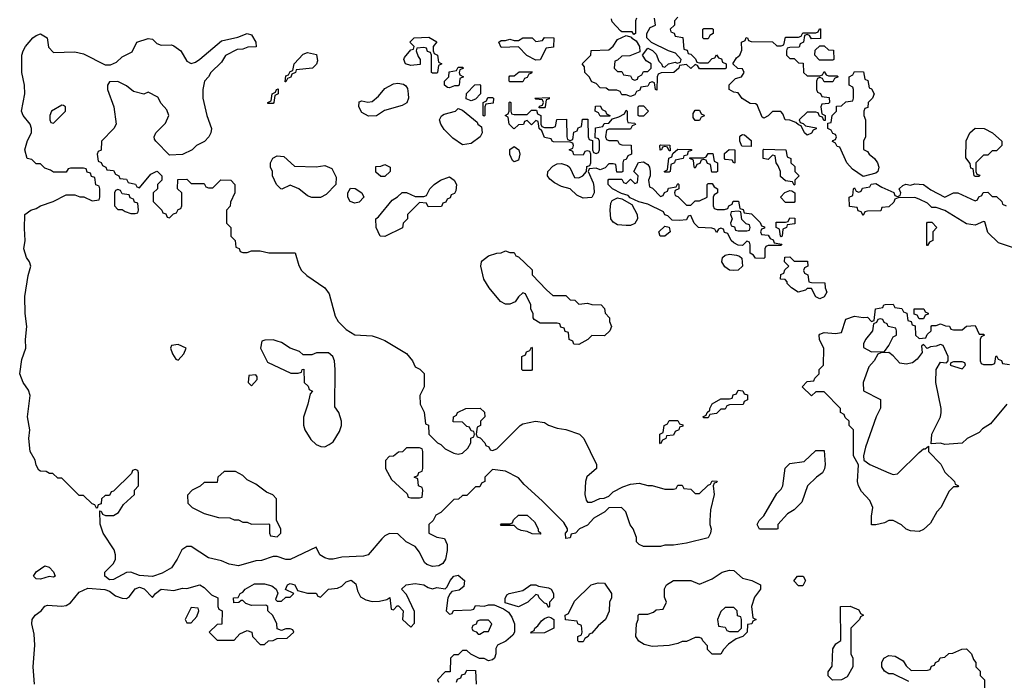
# Model space of a CAD drawing. Header units: inches. Extents: x 2701323 to 2964515, y 494916 to 722124.
# Tile 306 of 656: x 2783034 to 2787606, y 653227 to 656295. Entities that reach past the tile are written whole.
import ezdxf

# ---------------------------------------------------------------- set-up
doc = ezdxf.new("R2010")
doc.units = ezdxf.units.IN
doc.header["$MEASUREMENT"] = 0
doc.layers.add('C7685', color=7, linetype='Continuous')

msp = doc.modelspace()

# ---------------------------------------------------------------- linework, layer by layer
at = {"layer": 'C7685', "color": 2, "elevation": 6}
for points in [[(2786090, 656306), (2786074, 656290), (2786074, 656270), (2786054, 656250), (2786058, 656238), (2786072.7, 656232.7), (2786078, 656218), (2786112.7, 656212.7), (2786118, 656158), (2786132.7, 656152.7), (2786138, 656138), (2786150, 656134), (2786172.7, 656112.7), (2786178, 656098), (2786190, 656094), (2786230, 656094), (2786250, 656114), (2786262, 656118), (2786270, 656132), (2786278, 656118), (2786292.7, 656112.7), (2786298, 656098), (2786314, 656090), (2786314, 656070), (2786310, 656066), (2786190, 656066), (2786182, 656082), (2786170, 656086), (2786150, 656068), (2786130, 656086), (2786098, 656082), (2786094, 656070), (2786070.6, 656049.4), (2786012.7, 656047.3), (2785998, 656042), (2785994, 656030), (2785992.7, 655967.3), (2785986, 655970), (2785982, 656002), (2785970, 656006), (2785958, 656002), (2785950, 655986), (2785918, 655982), (2785912.7, 655967.3), (2785898, 655962), (2785890, 655946), (2785870, 655938), (2785850, 655946), (2785830, 655946), (2785822, 655962), (2785807.3, 655967.3), (2785770, 655968), (2785756.4, 655976.4), (2785730, 655978), (2785710, 655998), (2785690, 656006), (2785678, 656030), (2785658, 656050), (2785656.4, 656076.4), (2785646, 656090), (2785686, 656130), (2785688, 656152), (2785770, 656154), (2785790, 656172), (2785810, 656202), (2785850, 656222), (2785874, 656214), (2785874, 656210), (2785896, 656196), (2785912, 656170), (2785914, 656146), (2785867.3, 656127.3), (2785830, 656126), (2785810, 656106), (2785798, 656102), (2785794, 656070), (2785810, 656054), (2785830, 656054), (2785838, 656038), (2785870, 656034), (2785878, 656018), (2785890, 656014), (2785902, 656018), (2785906, 656030), (2785922, 656038), (2785930, 656054), (2785950, 656054), (2785966, 656070), (2785966, 656090), (2785943.1, 656103.1), (2785926, 656130), (2785950, 656162), (2785972, 656152), (2785990, 656134), (2786002, 656102), (2786014, 656090), (2786018, 656078), (2786030, 656074), (2786046, 656090), (2786076.9, 656096.9), (2786087.3, 656092.7), (2786102, 656098), (2786106, 656110), (2786079, 656139), (2786046, 656150), (2785968, 656188), (2785946, 656210), (2785946, 656230), (2785962, 656258), (2785986, 656270), (2785982, 656302)], [(2785898, 656302), (2785894, 656290), (2785894, 656230), (2785886, 656226), (2785878, 656238), (2785830, 656238), (2785823.1, 656243.1), (2785784.7, 656284.7), (2785782, 656298)], [(2787653.6, 655233.6), (2787579, 655259), (2787530, 655306), (2787515.3, 655355.3), (2787510, 655358), (2787470, 655341.2), (2787430, 655346), (2787330, 655408.7), (2787290, 655422), (2787270, 655422), (2787250, 655442), (2787210, 655462), (2787190, 655468.7), (2787112.7, 655467.3), (2787098, 655462), (2787092.7, 655447.3), (2787070, 655426), (2787038, 655422), (2787032.7, 655407.3), (2786970, 655406), (2786958, 655402), (2786950, 655386), (2786942, 655402), (2786927.3, 655407.3), (2786922, 655422), (2786887.3, 655427.3), (2786886, 655470), (2786902, 655478), (2786906, 655510), (2786910, 655514), (2786918, 655498), (2786930, 655494), (2786942, 655498), (2786947.3, 655512.7), (2786982, 655518), (2786988.4, 655531.6), (2787010, 655534), (2787036.9, 655516.9), (2787092.7, 655492.7), (2787098, 655478), (2787110, 655474), (2787122, 655478), (2787126, 655490), (2787118, 655510), (2787134.6, 655525.4), (2787149.4, 655530.6), (2787170, 655526.8), (2787190, 655533), (2787231.3, 655530), (2787265.2, 655505.2), (2787330, 655471.3), (2787370, 655491), (2787390, 655491.3), (2787470, 655454), (2787482, 655458), (2787487.3, 655472.7), (2787502, 655478), (2787507.3, 655492.7), (2787530, 655494), (2787550, 655474), (2787570, 655474), (2787594, 655450), (2787598, 655438), (2787614, 655430)], [(2787617.3, 654510), (2787542, 654418), (2787505.4, 654394.6), (2787490, 654378), (2787434, 654350), (2787410, 654328), (2787330, 654322), (2787310, 654328), (2787266, 654326), (2787269, 654370), (2787309, 654450), (2787313.2, 654470), (2787313.2, 654490), (2787288.7, 654610), (2787289.3, 654670), (2787310, 654704.7), (2787338, 654702), (2787346, 654710), (2787346, 654730), (2787322, 654782), (2787310, 654786), (2787290, 654778), (2787263.6, 654776.4), (2787248, 654768), (2787230, 654786), (2787222, 654778), (2787224.7, 654750), (2787202, 654718), (2787179, 654701), (2787150, 654695.6), (2787120.5, 654700.5), (2787090, 654734), (2787070, 654748.7), (2787032.7, 654747.3), (2787018, 654742), (2787002, 654710), (2786976.9, 654683.1), (2786951.3, 654610), (2786952, 654572), (2787031.3, 654531.3), (2787031.3, 654491.3), (2787011, 654450), (2786962, 654310), (2786952, 654270), (2786954, 654250), (2786982, 654230), (2787070, 654190.7), (2787090, 654182.8), (2787110, 654186), (2787210, 654284.7), (2787230, 654302), (2787238, 654302), (2787254, 654314), (2787254, 654290), (2787311.1, 654231.1), (2787330, 654194), (2787374, 654150), (2787378, 654138), (2787394, 654130), (2787390, 654126), (2787370, 654126), (2787350, 654106), (2787312, 654030), (2787292, 654010), (2787263.6, 653956.4), (2787230, 653928), (2787210, 653918), (2787170, 653922), (2787150, 653928.7), (2787129.3, 653949.3), (2787090, 653969), (2787070, 653969), (2787050, 653959), (2787010, 653948.7), (2786989, 653949), (2786988.9, 653988.9), (2786995.3, 654030), (2786982, 654062), (2786943.2, 654103.2), (2786928.7, 654130), (2786924, 654150), (2786928.4, 654228.4), (2786906, 654270), (2786906, 654390), (2786886, 654410), (2786886, 654430), (2786867.3, 654447.3), (2786862, 654462), (2786846, 654470), (2786846, 654490), (2786770, 654566), (2786730, 654566), (2786710, 654548), (2786668, 654590), (2786690, 654614), (2786722, 654618), (2786726, 654630), (2786746, 654650), (2786746, 654670), (2786766, 654690), (2786767.3, 654767.3), (2786748, 654810), (2786746, 654830), (2786750, 654834), (2786770, 654842), (2786822, 654838), (2786850, 654842), (2786870, 654904.7), (2786910, 654918), (2786950, 654912), (2786970, 654914), (2786990, 654894), (2787002, 654898), (2787007.3, 654952.7), (2787042, 654958), (2787046, 654970), (2787052.7, 654972.7), (2787090, 654974), (2787098, 654958), (2787130, 654954), (2787138, 654938), (2787152.7, 654932.7), (2787158, 654898), (2787172.7, 654892.7), (2787178, 654878), (2787192.7, 654872.7), (2787194, 654830), (2787210, 654814), (2787242, 654818), (2787247.3, 654832.7), (2787266, 654850), (2787266, 654870), (2787270, 654874), (2787290, 654874), (2787310, 654882), (2787332.7, 654872.7), (2787351.6, 654871.6), (2787358, 654858), (2787370, 654854), (2787410, 654854), (2787430, 654872), (2787470, 654874), (2787490, 654834), (2787510, 654834), (2787514, 654830), (2787498, 654822), (2787494, 654810), (2787494, 654710), (2787498, 654698), (2787510, 654694), (2787550, 654694), (2787562, 654698), (2787566, 654730), (2787570, 654734), (2787578, 654718), (2787592.7, 654712.7), (2787598, 654698), (2787630, 654694)], [(2783102.7, 653210), (2783096.2, 653290), (2783103.6, 653390), (2783101, 653441), (2783089.7, 653490), (2783092.3, 653510), (2783106, 653530), (2783134, 653550), (2783150, 653571), (2783163.2, 653576.8), (2783230, 653570.8), (2783250, 653574), (2783270, 653586.8), (2783310, 653635.8), (2783350, 653655.6), (2783428.6, 653648.6), (2783450, 653641.6), (2783478.7, 653618.7), (2783510, 653608), (2783530, 653607.7), (2783543.3, 653616.7), (2783570, 653652.7), (2783590, 653660.4), (2783611.6, 653651.6), (2783650, 653611.3), (2783664, 653630), (2783690, 653650.7), (2783750, 653644.9), (2783790, 653655.5), (2783810, 653653.4), (2783870, 653670.4), (2783890, 653658.8), (2783924.7, 653624.7), (2783954, 653610), (2783954, 653570), (2783958, 653558), (2783974, 653550), (2783972.7, 653487.3), (2783950, 653486), (2783914, 653450), (2783950, 653414), (2784030, 653414), (2784056.4, 653443.6), (2784090, 653458), (2784111.1, 653451.1), (2784114, 653430), (2784150, 653394), (2784170, 653394), (2784188.9, 653411.1), (2784210, 653412), (2784230, 653422), (2784276.4, 653423.6), (2784306, 653450), (2784302, 653462), (2784290, 653466), (2784270, 653466), (2784250, 653458), (2784230, 653466), (2784228, 653490), (2784208.4, 653528.4), (2784186, 653550), (2784186, 653570), (2784176.4, 653576.4), (2784110, 653574), (2784084, 653584), (2784070, 653598), (2784062, 653598), (2784051.6, 653588.4), (2784027.3, 653587.3), (2784026, 653610), (2784048, 653612), (2784058, 653630), (2784070, 653636), (2784081.2, 653650), (2784124.4, 653675.6), (2784170, 653675.8), (2784205.2, 653665.2), (2784224.7, 653650), (2784231.6, 653631.6), (2784222, 653602), (2784230, 653594), (2784250, 653594), (2784270, 653614), (2784290, 653614), (2784306, 653630), (2784268.4, 653648.4), (2784278, 653670), (2784290, 653676), (2784311, 653670), (2784323.6, 653643.6), (2784370, 653631.3), (2784411.1, 653631.1), (2784418, 653618), (2784430, 653614), (2784468, 653650), (2784510, 653654.9), (2784530, 653664.9), (2784550, 653684.4), (2784572.8, 653692.7), (2784594.7, 653674.7), (2784602.6, 653642.6), (2784615.5, 653615.5), (2784640.5, 653600.5), (2784670, 653593.4), (2784705.2, 653594.8), (2784738, 653602), (2784752, 653612), (2784758, 653558), (2784770, 653554), (2784787.3, 653572.7), (2784792.7, 653572.7), (2784814, 653550), (2784812, 653510), (2784850, 653474), (2784867.3, 653492.7), (2784867.3, 653547.3), (2784830, 653626), (2784806, 653650), (2784828, 653670), (2784870, 653676.3), (2784910.5, 653670.5), (2784930, 653658), (2784950, 653652), (2784970, 653658), (2785010, 653652), (2785019, 653661), (2785032, 653690), (2785049.8, 653710.2), (2785070, 653715.3), (2785099.3, 653690), (2785096.8, 653663.2), (2785074.4, 653645.6), (2785041, 653639), (2785032, 653630), (2785022, 653610), (2785014, 653550), (2785030, 653534), (2785042, 653538), (2785048, 653552), (2785130, 653554), (2785142, 653558), (2785150, 653574), (2785190, 653572), (2785210, 653578), (2785236.9, 653576.9), (2785279.6, 653559.6), (2785303.6, 653543.6), (2785319.8, 653519.8), (2785332, 653490), (2785332, 653450), (2785323.6, 653436.4), (2785290.9, 653409.1), (2785252, 653390), (2785245.4, 653374.6), (2785244.7, 653350), (2785238, 653330), (2785230, 653322), (2785210, 653318), (2785190, 653328), (2785168.4, 653328.4), (2785128.4, 653348.4), (2785110, 653366), (2785090, 653366), (2785070, 653346), (2785050, 653346), (2785034, 653330), (2785032.7, 653267.3), (2785010, 653266), (2784974, 653230), (2784978, 653218)], [(2787162, 653222), (2787090, 653258), (2787070, 653258), (2787048.9, 653268.9), (2787038, 653290), (2787038, 653310), (2787046, 653330), (2787070, 653342), (2787099.6, 653339.6), (2787136.9, 653316.9), (2787150, 653294), (2787172.7, 653272.7), (2787250, 653274), (2787262, 653278), (2787267.3, 653292.7), (2787282, 653298), (2787286, 653310), (2787302, 653318), (2787308.4, 653331.6), (2787330, 653334), (2787348.4, 653351.6), (2787367.3, 653352.7), (2787408.4, 653371.6), (2787430, 653374), (2787454, 653350), (2787463.6, 653323.6), (2787474, 653310), (2787474, 653290), (2787494, 653270), (2787494, 653250), (2787514, 653230), (2787514, 653090)], [(2785062, 653218), (2785067.3, 653232.7), (2785082, 653238), (2785087.3, 653252.7), (2785102, 653258), (2785110, 653274), (2785150, 653272), (2785154, 653210)]]:
    msp.add_lwpolyline(points, dxfattribs=at)
for points in [[(2783730, 655666), (2783666, 655730), (2783660.4, 655740.4), (2783658, 655750), (2783666, 655770), (2783710, 655814), (2783726, 655850), (2783716.4, 655876.4), (2783690, 655906), (2783674.6, 655934.6), (2783630, 655958), (2783610, 655949), (2783562, 655962), (2783530, 655988), (2783490, 656008), (2783450, 656006), (2783442, 655990), (2783442, 655970), (2783471.3, 655890), (2783482, 655810), (2783471.1, 655788.9), (2783414, 655730), (2783411.6, 655688.4), (2783398, 655682), (2783394, 655670), (2783398, 655638), (2783412, 655632), (2783418, 655618), (2783434, 655610), (2783438, 655598), (2783470, 655594), (2783478, 655578), (2783494, 655570), (2783498, 655558), (2783530, 655554), (2783538, 655538), (2783571.6, 655531.6), (2783578, 655518), (2783590, 655514), (2783643.1, 655576.9), (2783670, 655592), (2783674, 655590), (2783694, 655570), (2783694, 655550), (2783674, 655530), (2783674, 655510), (2783654, 655490), (2783654, 655450), (2783694, 655410), (2783698, 655398), (2783712.7, 655392.7), (2783718, 655378), (2783730, 655374), (2783747.3, 655392.7), (2783762, 655398), (2783770, 655414), (2783782, 655418), (2783786, 655430), (2783786, 655490), (2783766, 655510), (2783767.3, 655552.7), (2783810, 655554), (2783830, 655534), (2783890, 655534), (2783898, 655518), (2783910, 655514), (2783930, 655514), (2783968.4, 655551.6), (2784014, 655550), (2784032, 655530), (2784032, 655490), (2784012.7, 655447.3), (2784011.6, 655428.4), (2783994, 655410), (2783994, 655350), (2784014, 655330), (2784014, 655290), (2784034, 655270), (2784038, 655238), (2784052.7, 655232.7), (2784058, 655218), (2784070, 655214), (2784090, 655214), (2784110, 655222), (2784150, 655222), (2784190, 655212), (2784312.7, 655212.7), (2784330, 655154), (2784342, 655130), (2784366.4, 655106.4), (2784451.3, 655050), (2784470, 655022), (2784498.5, 654918.5), (2784513.2, 654893.2), (2784550, 654856), (2784590, 654831), (2784670, 654826), (2784698, 654818), (2784730, 654804.7), (2784830, 654744.7), (2784858, 654710), (2784870, 654682), (2784892, 654672), (2784911.6, 654651.6), (2784911.3, 654590), (2784892, 654550), (2784894, 654510), (2784911.6, 654471.6), (2784918, 654418), (2784931.6, 654411.6), (2784934, 654370), (2784974, 654330), (2784990, 654322), (2785010, 654302), (2785050, 654282), (2785070, 654278), (2785090, 654282), (2785114.6, 654305.4), (2785128, 654330), (2785128.4, 654351.6), (2785142, 654358), (2785146, 654370), (2785142, 654382), (2785130, 654386), (2785122, 654402), (2785110, 654406), (2785090, 654426), (2785047.3, 654427.3), (2785048, 654450), (2785062, 654458), (2785066, 654470), (2785106, 654490), (2785171.3, 654491.3), (2785192.7, 654472.7), (2785194, 654450), (2785174, 654430), (2785174, 654410), (2785158, 654402), (2785154, 654370), (2785158, 654358), (2785172.7, 654352.7), (2785194, 654330), (2785198, 654318), (2785212, 654312), (2785218, 654298), (2785230, 654294), (2785250, 654302), (2785358, 654410), (2785370, 654418), (2785429.1, 654430.9), (2785470, 654424.7), (2785490, 654411.3), (2785530, 654398), (2785570, 654391.3), (2785634, 654370), (2785654, 654350), (2785712, 654230), (2785712, 654210), (2785667.5, 654172.5), (2785661, 654150), (2785658, 654090), (2785663.6, 654063.6), (2785670, 654054), (2785690, 654054), (2785728.4, 654071.6), (2785747.3, 654072.7), (2785770, 654082), (2785790, 654102), (2785834.6, 654125.4), (2785870, 654138), (2785910, 654142), (2785950, 654132), (2785970, 654132), (2786030, 654114), (2786070, 654114), (2786082, 654118), (2786090, 654134), (2786110, 654134), (2786118, 654118), (2786150, 654114), (2786170, 654094), (2786190, 654094), (2786230, 654134), (2786242, 654138), (2786250, 654154), (2786272, 654152), (2786270, 654146), (2786258, 654142), (2786254, 654130), (2786258, 654090), (2786242, 654018), (2786238, 653970), (2786238, 653950), (2786244.7, 653930), (2786242, 653910), (2786230.8, 653889.2), (2786130, 653864), (2786070, 653855.3), (2786030, 653855.3), (2786010, 653849), (2785930, 653848.7), (2785910, 653858), (2785898, 653870), (2785898, 653890), (2785882, 653930), (2785869.3, 653949.3), (2785849.1, 654009.1), (2785828.9, 654028.9), (2785770, 654028), (2785750.9, 654009.1), (2785699.6, 653980.4), (2785670, 653948), (2785634, 653930), (2785614, 653910), (2785594, 653906), (2785590, 653888), (2785570, 653886), (2785568.9, 653911.1), (2785578, 653922), (2785578, 653930), (2785560.4, 653960.4), (2785460.4, 654060.4), (2785376.4, 654136.4), (2785350, 654168), (2785290, 654198), (2785230, 654206), (2785194, 654170), (2785194, 654150), (2785178, 654142), (2785170, 654126), (2785150, 654126), (2785110, 654086), (2785090, 654086), (2785071.6, 654068.4), (2785050, 654066), (2784990, 654006), (2784965.4, 653994.6), (2784954, 653970), (2784934, 653950), (2784934, 653910), (2784970, 653892), (2785006, 653886), (2785018, 653858), (2785018.4, 653830), (2785010.4, 653790), (2784999.3, 653770), (2784980.5, 653759.5), (2784950, 653755.1), (2784924.4, 653764.4), (2784914, 653774), (2784890, 653822), (2784870, 653848.7), (2784828, 653870), (2784790, 653908), (2784751.6, 653908.4), (2784730, 653898), (2784715.3, 653884.7), (2784651.3, 653810), (2784630, 653804), (2784530, 653799.3), (2784490, 653789.2), (2784470, 653789.2), (2784450, 653795.3), (2784428, 653810), (2784410, 653846), (2784290, 653788.7), (2784270, 653788), (2784230, 653802), (2784210, 653802), (2784156.3, 653783.7), (2784130, 653782.7), (2784050, 653759.3), (2784006.8, 653766.8), (2783970, 653781.2), (2783910, 653795.3), (2783830, 653848), (2783810, 653848), (2783786.4, 653833.6), (2783764.7, 653790), (2783738, 653750), (2783695.1, 653724.9), (2783650, 653709.6), (2783590, 653714.5), (2783550, 653729.6), (2783530, 653727.3), (2783470, 653695.1), (2783450, 653694.5), (2783429.5, 653710), (2783429.5, 653730), (2783469, 653770), (2783479, 653790), (2783479, 653810), (2783472.9, 653832.9), (2783422, 653910), (2783407.3, 653952.7), (2783406, 654014), (2783412.7, 654012.7), (2783418, 653998), (2783432.7, 653992.7), (2783470, 653992), (2783493.2, 654006.8), (2783516.4, 654043.6), (2783566, 654090), (2783566, 654110), (2783586, 654130), (2783586, 654190), (2783582, 654202), (2783570, 654206), (2783558, 654202), (2783552.7, 654187.3), (2783470, 654106), (2783458, 654102), (2783450, 654086), (2783430, 654086), (2783414, 654070), (2783412.7, 654047.3), (2783398, 654042), (2783394, 654026), (2783390, 654026), (2783382, 654042), (2783370, 654046), (2783330, 654086), (2783310, 654086), (2783230, 654166), (2783210, 654166), (2783187.3, 654187.3), (2783172.7, 654187.3), (2783156.4, 654196.4), (2783130, 654198), (2783123.1, 654203.1), (2783110, 654226), (2783105.2, 654250), (2783082.7, 654290), (2783076, 654350), (2783080.9, 654390), (2783069.6, 654450), (2783082.4, 654550), (2783074, 654574), (2783049.5, 654610), (2783033.6, 654650), (2783043.8, 654716.2), (2783062, 654770), (2783060.5, 654810), (2783066.9, 654870), (2783059.3, 654930), (2783057.2, 655010), (2783072.7, 655107.3), (2783085.2, 655150), (2783079, 655170), (2783065.2, 655190), (2783053.2, 655230), (2783059, 655270), (2783055.3, 655324.7), (2783058, 655390), (2783086, 655410), (2783110, 655418), (2783130, 655431), (2783188.9, 655451.1), (2783250, 655482), (2783290, 655482), (2783312.7, 655472.7), (2783331.6, 655471.6), (2783370, 655454), (2783402, 655458), (2783406, 655470), (2783406, 655510), (2783402, 655522), (2783387.3, 655527.3), (2783382, 655562), (2783367.3, 655567.3), (2783362, 655582), (2783347.3, 655587.3), (2783342, 655602), (2783330, 655606), (2783270, 655606), (2783258, 655602), (2783250, 655586), (2783190, 655586), (2783176.4, 655596.4), (2783150, 655606), (2783130, 655626), (2783110, 655626), (2783090, 655646), (2783068.7, 655650), (2783058, 655690), (2783070, 655734), (2783088.7, 655770), (2783088.7, 655790), (2783082, 655810), (2783049.5, 655849.5), (2783042.7, 655870), (2783057, 655950), (2783056, 655990), (2783044, 656050), (2783044, 656130), (2783049.2, 656150), (2783061.2, 656170), (2783094, 656210), (2783110, 656222), (2783130, 656228.5), (2783160.5, 656210), (2783167.5, 656167.5), (2783190, 656142), (2783290, 656144.7), (2783310, 656141), (2783330, 656136), (2783430, 656084.7), (2783454.6, 656085.4), (2783483.1, 656096.9), (2783510, 656122), (2783555.3, 656144.7), (2783578, 656190), (2783630, 656207.3), (2783650, 656204.7), (2783670, 656184.7), (2783690, 656176), (2783738, 656178), (2783750, 656174), (2783782, 656150), (2783810, 656102), (2783830, 656092), (2783850, 656098), (2783870, 656111.3), (2783970, 656196), (2784047.2, 656212.8), (2784090, 656230.5), (2784110, 656224.7), (2784130.8, 656190), (2784131.3, 656168.7), (2784092.7, 656167.3), (2784070, 656158), (2784043.6, 656156.4), (2783990, 656128), (2783970, 656098), (2783922, 656050), (2783910.9, 656029.1), (2783892, 656010), (2783884.7, 655970), (2783884.7, 655930), (2783902, 655850), (2783924.7, 655790), (2783922, 655770), (2783912, 655750), (2783891.1, 655728.9), (2783854, 655710), (2783834, 655690), (2783790, 655668)], [(2786210, 656206), (2786206, 656210), (2786206, 656250), (2786210, 656254), (2786250, 656254), (2786254, 656250), (2786254, 656230), (2786238, 656222), (2786230, 656206)], [(2786710, 656206), (2786702, 656222), (2786690, 656226), (2786678, 656222), (2786674, 656190), (2786658, 656182), (2786652.7, 656167.3), (2786610, 656166), (2786598, 656162), (2786594, 656150), (2786594, 656130), (2786610, 656114), (2786630, 656114), (2786650, 656094), (2786672.7, 656092.7), (2786674, 656050), (2786690, 656034), (2786750, 656034), (2786762, 656038), (2786770, 656054), (2786778, 656038), (2786790, 656034), (2786830, 656034), (2786834, 656030), (2786818, 656022), (2786810, 656006), (2786770, 656006), (2786762, 656022), (2786750, 656026), (2786738, 656022), (2786734, 656010), (2786734, 655970), (2786738, 655958), (2786752.7, 655952.7), (2786758, 655938), (2786792.7, 655932.7), (2786794, 655910), (2786790, 655906), (2786758, 655902), (2786754, 655890), (2786758, 655858), (2786774, 655850), (2786774, 655826), (2786767.3, 655827.3), (2786762, 655842), (2786747.3, 655847.3), (2786742, 655862), (2786730, 655866), (2786690, 655866), (2786654, 655830), (2786658, 655818), (2786672.7, 655812.7), (2786682, 655802), (2786732.7, 655792.7), (2786732.7, 655787.3), (2786718, 655782), (2786710, 655768), (2786690, 655758), (2786678, 655770), (2786662, 655802), (2786650, 655806), (2786638, 655818), (2786610, 655828.7), (2786588.7, 655830), (2786578, 655858), (2786568, 655868), (2786530, 655869), (2786510, 655848.7), (2786490, 655838), (2786482, 655842), (2786458.6, 655898.6), (2786450, 655904), (2786425.6, 655905.6), (2786389.3, 655929.3), (2786370, 655955.3), (2786350, 655958), (2786328, 655970), (2786328, 655992), (2786358, 656022), (2786386, 656030), (2786398, 656050), (2786390, 656066), (2786368.4, 656068.4), (2786346, 656090), (2786362, 656118), (2786378, 656130), (2786387.3, 656152.7), (2786386, 656190), (2786402, 656198), (2786408, 656212), (2786414, 656210), (2786418, 656198), (2786430, 656194), (2786530, 656192), (2786550, 656174), (2786570, 656174), (2786582, 656178), (2786590, 656214), (2786650, 656214), (2786662, 656218), (2786670, 656234), (2786730, 656234), (2786742, 656238), (2786747.3, 656252.7), (2786752.7, 656252.7), (2786752.7, 656207.3)], [(2784950, 656046), (2784946, 656050), (2784946, 656130), (2784942, 656142), (2784927.3, 656147.3), (2784922, 656162), (2784910, 656166), (2784878, 656162), (2784874, 656150), (2784883.6, 656123.6), (2784894, 656110), (2784892.7, 656087.3), (2784850, 656082), (2784826, 656090), (2784818, 656110), (2784820.4, 656119.6), (2784850, 656154), (2784862, 656158), (2784866, 656170), (2784846, 656190), (2784866, 656210), (2784933, 656213), (2784971.3, 656191.3), (2784954, 656170), (2784954, 656150), (2784958, 656138), (2784974, 656130), (2784978, 656098), (2784994, 656090), (2784978, 656082), (2784974, 656050), (2784970, 656046)], [(2785430, 656106), (2785388.4, 656128.4), (2785350, 656168), (2785270, 656166), (2785258, 656190), (2785270, 656198), (2785290, 656198), (2785310, 656204.7), (2785330, 656198), (2785350, 656198), (2785370.7, 656210.7), (2785414, 656210), (2785430, 656194), (2785462, 656198), (2785470, 656211.3), (2785514, 656210), (2785512.7, 656167.3), (2785478, 656162), (2785450, 656108)], [(2784266, 656006), (2784270, 656034), (2784282, 656038), (2784290, 656054), (2784302, 656058), (2784308, 656090), (2784350, 656134), (2784370, 656142), (2784412.7, 656132.7), (2784416, 656104), (2784411.6, 656088.4), (2784394, 656070), (2784318, 656062), (2784314, 656050), (2784298, 656042), (2784292.7, 656027.3), (2784278, 656022), (2784270, 656006)], [(2786810, 656106), (2786747.3, 656107.3), (2786726, 656130), (2786727.3, 656152.7), (2786750, 656174), (2786770, 656174), (2786790, 656154), (2786812.7, 656152.7), (2786814, 656110)], [(2785030, 655978), (2785020.4, 655980.4), (2785006, 655990), (2785006, 656010), (2785026, 656030), (2785027.3, 656052.7), (2785062, 656058), (2785070, 656074), (2785090, 656074), (2785094, 656070), (2785078, 656062), (2785074, 656050), (2785078, 656038), (2785094, 656030), (2785078, 656022), (2785074, 655990), (2785070, 655988), (2785052.7, 655987.3)], [(2785310, 656006), (2785306, 656010), (2785306, 656030), (2785310, 656034), (2785330, 656034), (2785352.7, 656052.7), (2785412.7, 656052.7), (2785410, 656046), (2785398, 656042), (2785390, 656026), (2785378, 656022), (2785370, 656006)], [(2786950, 655566), (2786901.2, 655601.2), (2786874, 655630), (2786842, 655702), (2786830, 655706), (2786822, 655722), (2786808.4, 655728.4), (2786810, 655734), (2786822, 655738), (2786826, 655750), (2786822, 655762), (2786810, 655766), (2786802, 655782), (2786786, 655790), (2786786, 655814), (2786802, 655818), (2786806, 655850), (2786826, 655870), (2786827.3, 655892.7), (2786850, 655894), (2786870, 655914), (2786902, 655918), (2786906, 655930), (2786906, 655970), (2786902, 655982), (2786886, 655990), (2786886, 656030), (2786902, 656038), (2786910, 656054), (2786952.7, 656052.7), (2786958, 656018), (2786971.6, 656011.6), (2786978, 655978), (2786990, 655974), (2787002, 655950), (2786994, 655930), (2786974, 655910), (2786972.7, 655887.3), (2786958, 655882), (2786954, 655870), (2786954, 655850), (2786962, 655830), (2786962, 655750), (2786952, 655730), (2786952.7, 655692.7), (2786970, 655682), (2786978, 655670), (2787002.8, 655650), (2787017.3, 655630), (2787022.8, 655610), (2787018, 655590), (2787010, 655582)], [(2784186, 655906), (2784186, 655910), (2784202, 655918), (2784206, 655950), (2784222, 655958), (2784226, 655970), (2784234, 655974), (2784234, 655950), (2784218, 655942), (2784214, 655910), (2784210, 655906)], [(2784652.7, 655847.3), (2784623.1, 655863.1), (2784608, 655890), (2784610, 655914), (2784622, 655918), (2784650, 655911), (2784670, 655914.8), (2784699.7, 655940.3), (2784730, 655975.5), (2784770, 655996.3), (2784790, 656000.7), (2784815.3, 655995.3), (2784827.1, 655987.1), (2784834.8, 655974.8), (2784838, 655950), (2784838.4, 655930), (2784831.7, 655908.3), (2784810, 655896.2), (2784727.3, 655872.7), (2784690, 655848)], [(2785130, 655918), (2785107.3, 655927.3), (2785108.4, 655951.6), (2785147.3, 655992.7), (2785170, 655994), (2785174, 655990), (2785174, 655950), (2785150, 655926)], [(2785190, 655846), (2785186, 655850), (2785186, 655910), (2785202, 655918), (2785207.3, 655932.7), (2785230, 655934), (2785234, 655930), (2785232.7, 655907.3), (2785198, 655902), (2785194, 655890), (2785194, 655850)], [(2785330, 655854), (2785390, 655854), (2785410, 655874), (2785434, 655874), (2785438, 655858), (2785454, 655850), (2785454, 655810), (2785458, 655798), (2785470, 655794), (2785510, 655794), (2785522, 655798), (2785528, 655832), (2785572.7, 655832.7), (2785574, 655750), (2785578, 655738), (2785590, 655734), (2785602, 655738), (2785607.3, 655772.7), (2785622, 655778), (2785627.3, 655792.7), (2785642, 655798), (2785647.3, 655832.7), (2785672.7, 655832.7), (2785674, 655750), (2785678, 655738), (2785694, 655734), (2785694, 655690), (2785698, 655678), (2785710, 655674), (2785722, 655678), (2785726, 655690), (2785726, 655730), (2785722, 655742), (2785706, 655746), (2785707.3, 655792.7), (2785742, 655798), (2785747.3, 655812.7), (2785770, 655814), (2785786, 655834), (2785816.4, 655843.6), (2785842, 655858), (2785850, 655874), (2785854, 655870), (2785854, 655830), (2785858, 655818), (2785890, 655814), (2785892.7, 655807.3), (2785878, 655802), (2785870, 655786), (2785770, 655786), (2785758, 655782), (2785754, 655750), (2785758, 655738), (2785770, 655734), (2785810, 655734), (2785818, 655718), (2785830, 655714), (2785872.7, 655712.7), (2785874, 655670), (2785858, 655662), (2785850, 655646), (2785838, 655642), (2785834, 655630), (2785834, 655590), (2785830, 655586), (2785807.3, 655587.3), (2785802, 655622), (2785790, 655626), (2785770, 655626), (2785752.7, 655607.3), (2785730, 655598), (2785710, 655606), (2785678, 655602), (2785674, 655590), (2785697.3, 655537.3), (2785699.8, 655519.8), (2785701, 655490), (2785690, 655468.7), (2785650, 655465.2), (2785620.5, 655480.5), (2785590, 655509.2), (2785550, 655519.5), (2785517.2, 655537.2), (2785494.8, 655554.8), (2785484, 655570), (2785486.6, 655590), (2785510, 655614.8), (2785530, 655624.9), (2785550, 655627.3), (2785578, 655618), (2785587.7, 655607.7), (2785610, 655562), (2785630, 655561), (2785648, 655570), (2785666, 655590), (2785667.3, 655612.7), (2785682, 655618), (2785686, 655630), (2785686, 655670), (2785682, 655682), (2785670, 655686), (2785658, 655682), (2785650, 655666), (2785607.3, 655667.3), (2785602, 655682), (2785586, 655690), (2785602, 655698), (2785606, 655710), (2785602, 655722), (2785590, 655726), (2785512.7, 655727.3), (2785506, 655730), (2785502, 655742), (2785470, 655748), (2785458, 655778), (2785446, 655790), (2785442, 655822), (2785430, 655826), (2785410, 655806), (2785390, 655826), (2785378, 655822), (2785372.7, 655807.3), (2785350, 655806), (2785330, 655788), (2785326, 655790), (2785306, 655810), (2785302, 655842), (2785288, 655850), (2785302, 655858), (2785306, 655870), (2785306, 655910), (2785310, 655914), (2785314, 655910), (2785314, 655870), (2785318, 655858)], [(2785446, 655886), (2785447.3, 655892.7), (2785462, 655898), (2785466, 655910), (2785462, 655922), (2785430, 655926), (2785426, 655930), (2785492.7, 655932.7), (2785492.7, 655927.3), (2785478, 655922), (2785474, 655890), (2785470, 655886)], [(2783230, 655898), (2783182, 655870), (2783174, 655850), (2783174, 655830), (2783178, 655818), (2783190, 655814), (2783246, 655870), (2783246, 655890), (2783236.4, 655896.4)], [(2785090, 655713.2), (2785044.4, 655744.4), (2785005.4, 655785.4), (2784989.4, 655810), (2784982.7, 655830), (2784992.1, 655847.9), (2785004.1, 655855.9), (2785058, 655870), (2785070, 655882), (2785090, 655874), (2785158.8, 655818.8), (2785161, 655810), (2785177.5, 655797.5), (2785181.6, 655770), (2785172.4, 655750), (2785130, 655720.5)], [(2785730, 655846), (2785722, 655862), (2785706, 655870), (2785707.3, 655892.7), (2785730, 655894), (2785738, 655878), (2785754, 655870), (2785758, 655858), (2785774, 655850), (2785774, 655846), (2785770, 655846)], [(2785910, 655846), (2785906, 655850), (2785906, 655890), (2785910, 655894), (2785930, 655894), (2785954, 655870), (2785930, 655846)], [(2786170, 655826), (2786160.4, 655840.4), (2786160.4, 655859.6), (2786170, 655874), (2786190, 655874), (2786198, 655858), (2786211.6, 655851.6), (2786210, 655846), (2786198, 655842), (2786190, 655826)], [(2787470, 655566), (2787466, 655570), (2787462, 655602), (2787450, 655606), (2787447.3, 655627.3), (2787427.3, 655652.7), (2787428.4, 655731.6), (2787446, 655770), (2787470, 655791.3), (2787512, 655790), (2787551.3, 655770), (2787594, 655730), (2787594, 655710), (2787570, 655686), (2787550, 655686), (2787530, 655666), (2787510, 655666), (2787474, 655630), (2787474, 655590), (2787478, 655578), (2787492.7, 655572.7), (2787490, 655566)], [(2786430, 655706), (2786387.3, 655707.3), (2786378, 655730), (2786378, 655750), (2786383.1, 655756.9), (2786390, 655762), (2786399.6, 655759.6), (2786430, 655734)], [(2785330, 655634), (2785321.5, 655641.5), (2785310, 655668), (2785310, 655691.3), (2785330, 655706), (2785350.8, 655690.8), (2785355.5, 655670), (2785350, 655642)], [(2786050, 655686), (2786042, 655702), (2786030, 655706), (2786018, 655702), (2786014, 655690), (2786008.4, 655688.4), (2786006, 655710), (2786010, 655714), (2786052.7, 655712.7), (2786054, 655686)], [(2786030, 655586), (2786026, 655590), (2786042, 655598), (2786048.4, 655651.6), (2786062, 655658), (2786066, 655674), (2786090, 655694), (2786152.7, 655692.7), (2786152.7, 655687.3), (2786138, 655682), (2786134, 655666), (2786118, 655662), (2786114, 655650), (2786078, 655642), (2786074, 655630), (2786058, 655622), (2786054, 655590), (2786050, 655586)], [(2786350, 655628), (2786342, 655642), (2786310, 655646), (2786306, 655650), (2786307.3, 655672.7), (2786328.4, 655691.6), (2786354, 655690), (2786354, 655630)], [(2786630, 655526), (2786622, 655542), (2786590, 655546), (2786567.3, 655567.3), (2786566, 655590), (2786556.4, 655616.4), (2786546, 655630), (2786542, 655662), (2786530, 655666), (2786510, 655646), (2786486, 655650), (2786486, 655690), (2786490, 655694), (2786591.1, 655691.1), (2786598, 655658), (2786614, 655650), (2786614, 655630), (2786632.7, 655612.7), (2786634, 655590), (2786654, 655570), (2786634, 655550), (2786634, 655530)], [(2784410, 655612), (2784450, 655618), (2784483.6, 655603.6), (2784503.6, 655563.6), (2784502, 655530), (2784456.8, 655483.2), (2784430, 655469.2), (2784390, 655469.2), (2784370, 655477.2), (2784330, 655508.7), (2784290, 655526), (2784251.6, 655508.4), (2784246, 655510), (2784226, 655530), (2784208, 655570), (2784208, 655590), (2784198, 655610), (2784198, 655630), (2784208.9, 655651.1), (2784230, 655662), (2784259.6, 655659.6), (2784310, 655614)], [(2786270, 655586), (2786247.3, 655587.3), (2786242, 655622), (2786227.3, 655627.3), (2786222, 655642), (2786210, 655646), (2786198, 655642), (2786192.7, 655627.3), (2786178, 655622), (2786170, 655606), (2786166, 655610), (2786162, 655642), (2786146, 655650), (2786146, 655654), (2786210, 655654), (2786222, 655658), (2786230, 655674), (2786252.7, 655672.7), (2786258, 655638), (2786274, 655630), (2786274, 655590)], [(2784710, 655566), (2784687.3, 655587.3), (2784687.3, 655612.7), (2784710, 655614), (2784730, 655622), (2784754, 655610), (2784754, 655590), (2784730, 655566)], [(2786010, 655474), (2786022, 655478), (2786027.3, 655492.7), (2786042, 655498), (2786047.3, 655512.7), (2786082, 655518), (2786090, 655534), (2786094, 655530), (2786094, 655510), (2786078, 655502), (2786074, 655490), (2786078, 655478), (2786090, 655474), (2786130, 655434), (2786150, 655434), (2786170, 655454), (2786190, 655454), (2786226, 655470), (2786226, 655530), (2786230, 655534), (2786250, 655534), (2786258, 655518), (2786274, 655510), (2786274, 655490), (2786258, 655482), (2786254, 655470), (2786254, 655430), (2786258, 655418), (2786272.7, 655412.7), (2786307.3, 655412.7), (2786322, 655418), (2786326, 655430), (2786342, 655438), (2786347.3, 655452.7), (2786371.6, 655451.6), (2786378, 655418), (2786392.7, 655412.7), (2786398, 655398), (2786432.7, 655392.7), (2786472.7, 655352.7), (2786478, 655338), (2786492.7, 655332.7), (2786492.7, 655327.3), (2786478, 655322), (2786474, 655310), (2786478, 655298), (2786510, 655294), (2786518, 655278), (2786532.7, 655272.7), (2786538, 655258), (2786572.7, 655252.7), (2786570, 655246), (2786510, 655246), (2786498, 655242), (2786494, 655230), (2786494, 655190), (2786490, 655186), (2786450, 655188), (2786442, 655202), (2786426, 655210), (2786426, 655250), (2786422, 655262), (2786410, 655266), (2786390, 655246), (2786370, 655248), (2786350, 655258), (2786338, 655270), (2786322, 655302), (2786307.3, 655307.3), (2786302, 655322), (2786290, 655326), (2786278, 655322), (2786270, 655306), (2786262, 655322), (2786247.3, 655327.3), (2786186, 655330), (2786166, 655350), (2786150, 655386), (2786138, 655382), (2786130, 655366), (2786098, 655362), (2786064, 655364), (2786044, 655384), (2786030, 655389), (2786023.1, 655403.1), (2785950, 655438), (2785908.4, 655448.4), (2785868, 655468), (2785859, 655479), (2785828, 655488), (2785786, 655510), (2785766, 655530), (2785766, 655550), (2785770, 655554), (2785830, 655554), (2785838, 655538), (2785850, 655534), (2785870, 655554), (2785890, 655534), (2785902, 655538), (2785906, 655570), (2785886, 655590), (2785908, 655632), (2785930, 655634), (2785950, 655622), (2785958, 655610), (2785962, 655590), (2785962, 655570), (2785954, 655550), (2785958, 655518), (2785972.7, 655512.7)], [(2784930, 655426), (2784922, 655442), (2784890, 655446), (2784834, 655390), (2784834, 655370), (2784814, 655350), (2784811.1, 655328.9), (2784730, 655288), (2784708, 655290), (2784688.7, 655330), (2784688, 655370), (2784700.4, 655379.6), (2784763.1, 655456.9), (2784788.4, 655471.6), (2784810, 655492), (2784830, 655492), (2784870, 655474), (2784910, 655474), (2784922, 655478), (2784938, 655510), (2784958, 655530), (2784988, 655550), (2785030, 655564.7), (2785052, 655550), (2785062, 655530), (2785059.6, 655500.4), (2785052.7, 655487.3), (2785038, 655482), (2785032.7, 655467.3), (2785018, 655462), (2785012.7, 655447.3), (2784998, 655442), (2784992.7, 655427.3)], [(2783490, 655506), (2783478, 655502), (2783474, 655490), (2783474, 655430), (2783490, 655414), (2783510, 655414), (2783523.6, 655403.6), (2783550, 655394), (2783570, 655394), (2783582, 655398), (2783586, 655410), (2783582, 655442), (2783567.3, 655447.3), (2783562, 655462), (2783547.3, 655467.3), (2783542, 655482), (2783510, 655486), (2783502, 655502)], [(2784590, 655442), (2784568, 655450), (2784558, 655470), (2784558, 655490), (2784570, 655512), (2784591.6, 655511.6), (2784622, 655490), (2784632, 655470), (2784610, 655448)], [(2786590, 655446), (2786566, 655470), (2786587.3, 655492.7), (2786610, 655502), (2786619.6, 655499.6), (2786634, 655490), (2786634, 655450), (2786630, 655446)], [(2785870, 655339), (2785850, 655339.3), (2785810, 655342.7), (2785790, 655354), (2785779.3, 655370), (2785775.1, 655410), (2785778, 655442), (2785785.2, 655454.8), (2785810, 655466.8), (2785830, 655462.8), (2785876, 655436), (2785900.7, 655390), (2785902.8, 655370), (2785890, 655348)], [(2786370, 655406), (2786338, 655402), (2786334, 655390), (2786342, 655370), (2786334, 655350), (2786338, 655338), (2786352.7, 655332.7), (2786358, 655318), (2786370, 655314), (2786410, 655314), (2786422, 655318), (2786426, 655330), (2786422, 655342), (2786407.3, 655347.3), (2786387.3, 655367.3), (2786382, 655402)], [(2786570, 655286), (2786566, 655290), (2786562, 655322), (2786546, 655330), (2786546, 655354), (2786590, 655354), (2786602, 655358), (2786610, 655374), (2786632.7, 655372.7), (2786632.7, 655347.3), (2786598, 655342), (2786594, 655330), (2786578, 655322), (2786574, 655290)], [(2786030, 655289.4), (2786008, 655290), (2786001.2, 655310), (2786030, 655336), (2786050, 655332), (2786054, 655310)], [(2787246, 655246), (2787246, 655350), (2787250, 655354), (2787270, 655354), (2787292, 655330), (2787274, 655310), (2787274, 655270), (2787258, 655262), (2787250, 655246)], [(2785310, 655214), (2785330, 655214), (2785338, 655198), (2785350, 655194), (2785412.7, 655132.7), (2785414, 655110), (2785479.6, 655039.6), (2785510, 655014), (2785570, 655014), (2785590, 654994), (2785611.6, 654991.6), (2785630, 654974), (2785670, 654978), (2785690, 654972), (2785734, 654970), (2785750, 654954), (2785752.7, 654932.7), (2785772, 654910), (2785772.7, 654892.7), (2785782, 654870), (2785774, 654850), (2785750, 654826), (2785690, 654828), (2785672, 654810), (2785630, 654786), (2785607.3, 654787.3), (2785602, 654802), (2785586, 654810), (2785582, 654842), (2785567.3, 654847.3), (2785562, 654862), (2785547.3, 654867.3), (2785542, 654882), (2785530, 654886), (2785450, 654886), (2785423.1, 654903.1), (2785418, 654910), (2785418, 654930), (2785408, 654950), (2785408, 654970), (2785382, 655022), (2785370, 655026), (2785350, 655008), (2785334.8, 654985.2), (2785310, 654974), (2785290, 654973.2), (2785266.6, 654986.6), (2785213.2, 655050), (2785189.2, 655090), (2785175.3, 655150), (2785178, 655170), (2785183.1, 655176.9), (2785210, 655198), (2785250, 655211.3), (2785270, 655212), (2785290, 655222)], [(2786350, 655129.6), (2786330, 655131.6), (2786318.8, 655138.8), (2786307.5, 655147.5), (2786294, 655170), (2786298, 655190), (2786310, 655202), (2786330, 655205.5), (2786362, 655202), (2786376.9, 655196.9), (2786386.8, 655186.8), (2786390.5, 655149.5), (2786370, 655132.3)], [(2786750, 654998), (2786730, 655008), (2786710, 655046), (2786690, 655046), (2786682, 655038), (2786648, 655030), (2786618, 655050), (2786598, 655070), (2786598, 655078), (2786588, 655088), (2786566, 655090), (2786568.4, 655111.6), (2786582, 655118), (2786587.3, 655132.7), (2786606, 655150), (2786586, 655170), (2786587.3, 655192.7), (2786610, 655194), (2786630, 655174), (2786692.7, 655172.7), (2786694, 655150), (2786678, 655142), (2786674, 655130), (2786678, 655118), (2786694, 655110), (2786698, 655078), (2786710, 655074), (2786772.7, 655072.7), (2786774, 655050), (2786782, 655030), (2786770, 655008)], [(2787210, 654906), (2787202, 654922), (2787187.3, 654927.3), (2787187.3, 654952.7), (2787231.6, 654951.6), (2787238, 654938), (2787252.7, 654932.7), (2787252.7, 654927.3), (2787238, 654922), (2787230, 654906)], [(2787030, 654906), (2787018, 654902), (2787012, 654888), (2786998, 654882), (2786994, 654850), (2786962, 654810), (2786952, 654790), (2786952.7, 654772.7), (2786990, 654752), (2787050, 654754), (2787070, 654782), (2787090, 654822), (2787106, 654830), (2787106, 654850), (2787102, 654862), (2787066, 654870), (2787062, 654882), (2787048, 654888), (2787042, 654902)], [(2783770, 654786), (2783738, 654782), (2783734, 654770), (2783743.6, 654743.6), (2783758, 654718), (2783770, 654714), (2783796.4, 654743.6), (2783806, 654770)], [(2784210, 654808), (2784172.7, 654807.3), (2784158, 654802), (2784152, 654770), (2784184.7, 654704.7), (2784292.7, 654652.7), (2784327.3, 654652.7), (2784342, 654658), (2784346, 654670), (2784352.7, 654672.7), (2784354, 654610), (2784372.7, 654592.7), (2784378, 654578), (2784394, 654570), (2784382, 654558), (2784372, 654510), (2784351.6, 654448.4), (2784351.6, 654411.6), (2784358, 654390), (2784385.4, 654345.4), (2784410, 654322), (2784432.7, 654312.7), (2784450, 654312), (2784470, 654322), (2784490, 654334), (2784518, 654382), (2784528.7, 654410), (2784528.7, 654430), (2784515.3, 654470), (2784496.4, 654496.4), (2784498, 654670), (2784495.3, 654710), (2784488, 654730), (2784468.4, 654748.4), (2784411.6, 654748.4), (2784390, 654738), (2784350, 654738), (2784333.6, 654753.6), (2784290, 654768.7), (2784250, 654795.3), (2784230, 654802)], [(2785370, 654666), (2785366, 654670), (2785366, 654730), (2785382, 654738), (2785387.3, 654752.7), (2785402, 654758), (2785410, 654774), (2785414, 654770), (2785414, 654670), (2785410, 654666)], [(2787410, 654706), (2787370, 654706), (2787358, 654702), (2787354, 654690), (2787410, 654674), (2787426, 654690), (2787422, 654702)], [(2784130, 654646), (2784098, 654642), (2784094, 654610), (2784110, 654594), (2784136.4, 654623.6), (2784136.4, 654636.4)], [(2786210, 654446), (2786206, 654450), (2786222, 654458), (2786226, 654470), (2786238, 654482), (2786238, 654490), (2786250, 654511.3), (2786290, 654534), (2786330, 654534), (2786342, 654538), (2786347.3, 654552.7), (2786362, 654558), (2786370, 654574), (2786391.6, 654571.6), (2786398, 654558), (2786412.7, 654552.7), (2786414, 654530), (2786398, 654522), (2786392.7, 654507.3), (2786330, 654506), (2786318, 654502), (2786310, 654486), (2786290, 654486), (2786270, 654466), (2786238, 654462), (2786230, 654446)], [(2786010, 654326), (2786006, 654330), (2786006, 654370), (2786022, 654378), (2786026, 654410), (2786042, 654418), (2786050, 654434), (2786090, 654434), (2786098, 654418), (2786112.7, 654412.7), (2786112.7, 654407.3), (2786098, 654402), (2786094, 654390), (2786078, 654382), (2786070, 654366), (2786038, 654362), (2786034, 654350), (2786018, 654342)], [(2784890, 654306), (2784830, 654306), (2784811.6, 654288.4), (2784792.7, 654287.3), (2784770, 654268), (2784750, 654266), (2784732.7, 654247.3), (2784732, 654210), (2784759.6, 654159.6), (2784832.7, 654092.7), (2784838, 654078), (2784850, 654074), (2784890, 654074), (2784902, 654078), (2784906, 654110), (2784902, 654122), (2784886, 654130), (2784882, 654162), (2784866, 654170), (2784882, 654178), (2784887.3, 654192.7), (2784902, 654198), (2784906, 654210), (2784906, 654290), (2784902, 654302)], [(2786468.7, 653928.7), (2786458, 653950), (2786468, 653970), (2786488.9, 653991.1), (2786550, 654094), (2786570, 654114), (2786578, 654130), (2786588.4, 654211.6), (2786610, 654234), (2786676.4, 654243.6), (2786730, 654294), (2786770, 654294), (2786774, 654230), (2786771.6, 654208.4), (2786762, 654190), (2786734, 654170), (2786692, 654130), (2786665.4, 654054.6), (2786630, 654018), (2786599.6, 654000.4), (2786554, 653950), (2786554, 653930), (2786550, 653928.7)], [(2784036.4, 654196.4), (2783983.6, 654196.4), (2783954, 654170), (2783950, 654146), (2783890, 654146), (2783871.6, 654128.4), (2783834, 654110), (2783812.7, 654087.3), (2783814, 654050), (2783834, 654030), (2783890, 654002), (2783956.4, 653983.6), (2784010, 653982), (2784030, 653972), (2784050, 653972), (2784070, 653962), (2784090, 653962), (2784110, 653952), (2784190, 653954), (2784194, 653950), (2784194, 653910), (2784198, 653898), (2784230, 653894), (2784246, 653910), (2784246, 653930), (2784226, 653970), (2784226, 654070), (2784208.4, 654088.4), (2784180.2, 654100.2), (2784130, 654138), (2784090, 654158), (2784070, 654178)], [(2785450, 653906), (2785412.7, 653907.3), (2785390, 653918), (2785363.1, 653923.1), (2785346, 653930), (2785330, 653946), (2785270, 653946), (2785266, 653950), (2785270, 653954), (2785310, 653954), (2785322, 653958), (2785327.3, 653972.7), (2785350, 653994), (2785390, 653994), (2785423.6, 653963.6), (2785442, 653930), (2785442, 653922), (2785454, 653910)], [(2783190, 653706.6), (2783170, 653709.5), (2783130, 653696.2), (2783110, 653698), (2783098, 653710), (2783110, 653730.6), (2783150, 653758), (2783170, 653752), (2783190, 653731.3), (2783198, 653710)], [(2786290, 653348), (2786248.9, 653348.9), (2786228, 653370), (2786227.3, 653387.3), (2786206, 653410), (2786202, 653422), (2786190, 653426), (2786170, 653426), (2786130, 653408), (2786110, 653408), (2786090, 653398), (2786050, 653388.7), (2785970, 653384), (2785933.6, 653393.6), (2785909.3, 653409.3), (2785895.3, 653430), (2785898, 653490), (2785906, 653510), (2785906, 653530), (2785910, 653534), (2785950, 653534), (2785976.4, 653543.6), (2785990, 653554), (2786022, 653558), (2786038, 653590), (2786027.3, 653612.7), (2786028.4, 653651.6), (2786038, 653670), (2786070, 653691.3), (2786150, 653691.3), (2786190, 653674), (2786250, 653698), (2786295.3, 653730), (2786330, 653738), (2786350, 653736.3), (2786390, 653702), (2786434, 653690), (2786474, 653670), (2786474, 653650), (2786446.4, 653613.6), (2786432, 653570), (2786438, 653518), (2786454, 653510), (2786438, 653502), (2786434, 653490), (2786414, 653486), (2786411.3, 653450), (2786392, 653430), (2786361, 653419), (2786324.7, 653395.3), (2786302, 653370)], [(2785490, 653566), (2785482, 653582), (2785470, 653586), (2785446, 653610), (2785442, 653622), (2785430, 653626), (2785394, 653590), (2785350, 653568), (2785287.3, 653587.3), (2785287.3, 653607.3), (2785296.4, 653623.6), (2785306, 653630), (2785370, 653644.7), (2785408, 653670), (2785430, 653671), (2785443.6, 653663.6), (2785490, 653656), (2785502, 653650), (2785512, 653630), (2785512, 653610), (2785494, 653590), (2785494, 653570)], [(2785630, 653406), (2785626, 653410), (2785626, 653430), (2785642, 653438), (2785646, 653450), (2785642, 653482), (2785626, 653490), (2785622, 653502), (2785568, 653508), (2785566, 653530), (2785582, 653538), (2785610, 653594), (2785688, 653670), (2785720.2, 653679.8), (2785750, 653678), (2785782, 653630), (2785782, 653610), (2785772, 653590), (2785771.6, 653548.4), (2785754, 653510), (2785719.6, 653480.4), (2785690, 653446), (2785678, 653442), (2785674, 653430), (2785658, 653422), (2785650, 653406)], [(2786650, 653666), (2786628.4, 653688.4), (2786646, 653710), (2786671.3, 653710), (2786682, 653690), (2786670, 653666)], [(2783830, 653566), (2783802, 653510), (2783810, 653494), (2783830, 653494), (2783856.4, 653523.6), (2783866, 653550), (2783862, 653562)], [(2786350, 653566), (2786310, 653566), (2786290, 653546), (2786274, 653510), (2786278, 653478), (2786310, 653474), (2786318, 653458), (2786330, 653454), (2786370, 653454), (2786386, 653470), (2786386, 653510), (2786382, 653522), (2786367.3, 653527.3), (2786366, 653550)], [(2786808.4, 653228.4), (2786787.3, 653247.3), (2786787.3, 653267.3), (2786807.3, 653292.7), (2786810, 653374), (2786823.1, 653396.9), (2786847.3, 653412.7), (2786846, 653570), (2786890, 653572), (2786930, 653554), (2786938, 653538), (2786952, 653530), (2786938, 653522), (2786934, 653510), (2786894, 653470), (2786894, 653350), (2786902, 653330), (2786902, 653290), (2786876.9, 653243.1), (2786850, 653228.7)], [(2785210, 653506), (2785170, 653506), (2785158, 653502), (2785152.7, 653487.3), (2785138, 653482), (2785134, 653470), (2785138, 653458), (2785152.7, 653452.7), (2785162, 653442), (2785170, 653442), (2785190, 653454), (2785210, 653454), (2785226, 653490)], [(2785410, 653446), (2785408, 653450), (2785422, 653458), (2785426, 653470), (2785440.4, 653479.6), (2785456.4, 653503.6), (2785470, 653514), (2785490, 653522), (2785499.6, 653519.6), (2785514, 653510), (2785514, 653470), (2785470, 653448)]]:
    msp.add_lwpolyline(points, close=True, dxfattribs=at)

doc.saveas('drawing.dxf')
